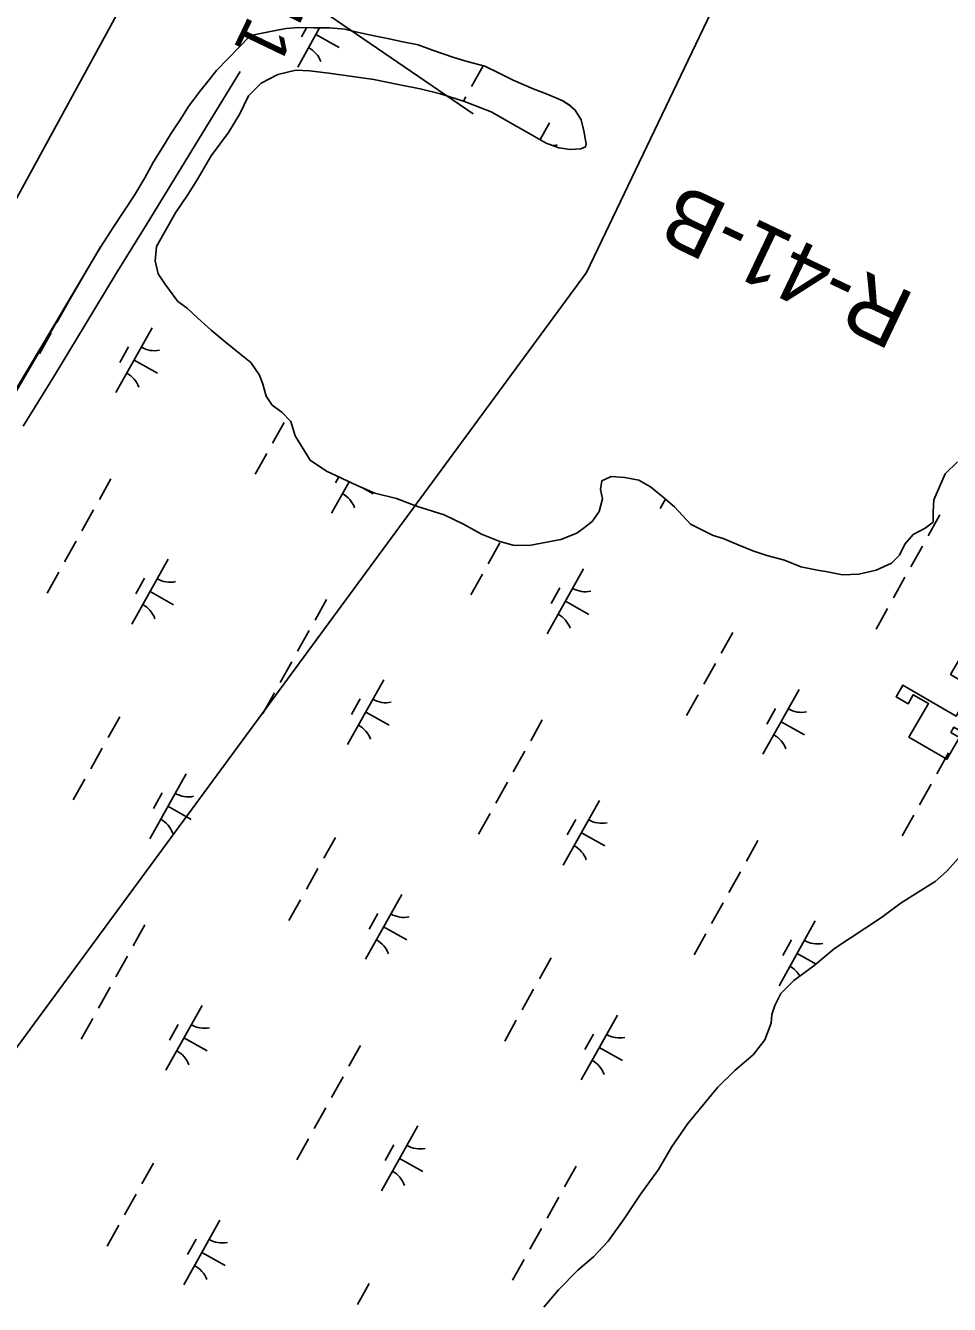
# Model space of a CAD drawing. Extents: x 3923531 to 3943530, y 207391 to 229799.
# Drawn here: x 3937214 to 3937836, y 219001 to 219861 of the extents above; entities that cross this region are included whole.
import ezdxf

# ---------------------------------------------------------------- set-up
doc = ezdxf.new("R2010")
doc.units = 0
for name, color, linetype in [('V-CHAN-DOCK', 7, 'Continuous'), ('V-RIVR-EDGE', 7, 'Continuous'), ('V-RIVR-RANG', 7, 'Continuous'), ('V-RIVR-RANG-IDEN', 7, 'Continuous'), ('V-RRAP-FSHR', 7, 'Continuous'), ('V-TOPO-MINR', 7, 'Continuous'), ('V-TOPO-SHOR', 7, 'Continuous'), ('V-UTIL-LINE', 7, 'Continuous'), ('V-WETL-SWMP', 7, 'Continuous')]:
    doc.layers.add(name, color=color, linetype=linetype)

msp = doc.modelspace()

# ---------------------------------------------------------------- linework, layer by layer
at = {"layer": 'V-CHAN-DOCK'}
msp.add_lwpolyline([(3937853.31, 219418.86), (3937840.35, 219396.55), (3937804.46, 219417.39), (3937799.98, 219409.66), (3937808.03, 219404.98), (3937811.56, 219411.06), (3937821.74, 219405.15), (3937808.59, 219382.51), (3937834.18, 219367.65), (3937842.71, 219382.34), (3937836.86, 219385.74), (3937838.82, 219389.11), (3937854.6, 219379.94), (3937858.95, 219387.44), (3937844.63, 219395.76), (3937856.11, 219415.53), (3937860.68, 219412.88), (3937873.55, 219435.05), (3937850.48, 219448.45), (3937836.62, 219424.58), (3937843.79, 219420.42), (3937845.51, 219423.38)], close=True, dxfattribs=at)
at = {"layer": 'V-RIVR-EDGE'}
msp.add_lwpolyline([(3937264.42, 219712.49), (3937206.12, 219612.81), (3937121.31, 219483.62), (3937040.42, 219367.91), (3936955.04, 219231.41), (3936911.23, 219162.89), (3936904.49, 219137.05), (3936892.13, 219114.58), (3936871.91, 219090.99), (3936838.21, 219057.29), (3936817.99, 219031.45), (3936801.14, 218994.38), (3936792.15, 218976.4), (3936756.2, 218928.09), (3936705.65, 218856.2), (3936661.83, 218800.03), (3936627.01, 218753.97), (3936580.95, 218730.38), (3936545, 218713.52), (3936503.43, 218703.41), (3936484.84, 218694.49)], dxfattribs=at)
at = {"layer": 'V-RRAP-FSHR'}
msp.add_lwpolyline([(3937212.14, 219591.74), (3937233.37, 219625.84), (3937253.93, 219659.95), (3937274.83, 219694.56), (3937295.73, 219728.16), (3937316.62, 219762.27), (3937337.52, 219796.38), (3937358.42, 219830.49)], dxfattribs=at)
at = {"layer": 'V-TOPO-MINR'}
msp.add_lwpolyline([(3936998.93, 219362.63), (3937298.09, 219910.54), (3937299.4, 219913.05), (3937300.67, 219915.58), (3937301.85, 219918.14), (3937302.99, 219920.73), (3937323.72, 219970.21), (3937335.15, 219997.57), (3937346.53, 220024.96), (3937357.84, 220052.37), (3937369.1, 220079.8), (3937639.89, 220741.77), (3937648.76, 220763.09), (3937657.81, 220784.33), (3937667.11, 220805.45), (3937676.59, 220826.5), (3937934.29, 221389.52)], dxfattribs=at)
at = {"layer": 'V-TOPO-SHOR'}
for points in [[(3937365.18, 219854.5), (3937368.58, 219855.26), (3937375.37, 219856.58), (3937382.16, 219857.91), (3937389.36, 219859.43), (3937397.93, 219859.94), (3937407.9, 219859.84), (3937418.66, 219859.73), (3937428.82, 219858.82), (3937437.17, 219856.94), (3937448.51, 219854.43), (3937458.66, 219852.33), (3937467.81, 219850.44), (3937478.15, 219848.34), (3937487.88, 219844.85), (3937502.19, 219839.92), (3937511.13, 219837.24), (3937523.05, 219833.92), (3937532.77, 219829.24), (3937542.09, 219824.56), (3937555.59, 219818.64), (3937565.12, 219815.15), (3937575.64, 219810.65), (3937580.59, 219807.42), (3937583.95, 219804.39), (3937587.87, 219797.97), (3937589.79, 219790.57), (3937591.29, 219781.79), (3937590.87, 219779.8), (3937587.67, 219778.44), (3937580.48, 219777.91), (3937572.92, 219778.99), (3937564.38, 219782.26), (3937553.48, 219788.56), (3937545.16, 219793.23), (3937527.32, 219803.38), (3937509.45, 219810.15), (3937493.16, 219815.49), (3937479.44, 219818.83), (3937464.72, 219821.77), (3937448.41, 219825.13), (3937417.95, 219829.23), (3937405.01, 219830.96), (3937395.84, 219831.26), (3937383.65, 219828.39), (3937372.43, 219822.52), (3937363.97, 219814.04), (3937358.06, 219801.94), (3937350.56, 219789.46), (3937338.83, 219773.64), (3937329.29, 219757.58), (3937322.81, 219747.09), (3937314.71, 219735.21), (3937301.92, 219712.62), (3937301.22, 219703.05), (3937303.12, 219694.26), (3937307.64, 219687.44), (3937316.48, 219675.59), (3937322.62, 219671.14), (3937329.93, 219664.48), (3937338.81, 219656.42), (3937348.3, 219648.54), (3937355.42, 219642.69), (3937365.5, 219634.61), (3937371.39, 219626.18), (3937373.72, 219619.98), (3937375.83, 219611.98), (3937379.95, 219605.96), (3937386.48, 219601.1), (3937392.4, 219594.86), (3937395.29, 219585.26), (3937405.48, 219568.81), (3937416.57, 219561.52), (3937437.2, 219551.74), (3937449.11, 219546.63), (3937463.63, 219543.09), (3937477.13, 219537.97), (3937495.61, 219532), (3937508.7, 219525.88), (3937520.79, 219518.98), (3937533.1, 219514.07), (3937542.05, 219511.78), (3937553.01, 219511.47), (3937574.18, 219515.44), (3937584.99, 219519.71), (3937590.21, 219523.64), (3937595.24, 219527.58), (3937600.09, 219534.3), (3937602.37, 219542.85), (3937601.04, 219549.24), (3937601.9, 219555.02), (3937608.11, 219557.94), (3937617.27, 219557.25), (3937626.82, 219555.36), (3937634.55, 219550.89), (3937643.05, 219544.03), (3937650.76, 219537.57), (3937661.6, 219525.89), (3937676.87, 219518.16), (3937683.63, 219516.1), (3937693.75, 219512)], [(3937693.75, 219512), (3937703.48, 219507.92), (3937713.01, 219504.63), (3937724.74, 219501.52), (3937735.86, 219497.02), (3937748.2, 219494.7), (3937752.77, 219494.05), (3937763.91, 219491.74), (3937774.88, 219492.23), (3937786.67, 219494.89), (3937796.89, 219499.57), (3937802.33, 219504.9), (3937805.79, 219512.44), (3937811.44, 219518.76), (3937819.46, 219523.06), (3937824.88, 219527.19), (3937824.95, 219534.17), (3937825.44, 219542.14), (3937832.99, 219559.6), (3937841.25, 219567.69)], [(3937845.76, 219305.32), (3937834.06, 219292.28), (3937826.21, 219285.39), (3937814.77, 219278.13), (3937803.34, 219271.07), (3937790.08, 219261.04), (3937758.56, 219240.24), (3937744.69, 219228.62), (3937731.03, 219218.79), (3937722.36, 219209.91), (3937718.29, 219201.98), (3937716.24, 219195.82), (3937715.78, 219190.04), (3937711.68, 219178.92), (3937703.8, 219168.84), (3937691.73, 219158.4), (3937680.05, 219146.95), (3937659.66, 219122.64), (3937648.73, 219106.61), (3937640, 219091.55), (3937628.07, 219075.13), (3937616.93, 219058.3), (3937606.21, 219043.46), (3937596.33, 219032.79), (3937585.67, 219023.93), (3937572.78, 219010.71), (3937562.89, 218999.05)]]:
    msp.add_lwpolyline(points, dxfattribs=at)
at = {"layer": 'V-UTIL-LINE'}
msp.add_line((3933790.65, 222348.75), (3937515.29, 219801.86), dxfattribs=at)
msp.add_lwpolyline([(3939084.62, 223621.72), (3938057.71, 221140.48), (3938136.4, 220832.47), (3937591.63, 219695.21), (3936312.73, 217957.68), (3935106.6, 216231.89), (3934055.84, 214955.86), (3930691.13, 211497.88), (3930457.99, 211185.48)], dxfattribs=at)
at = {"layer": 'V-WETL-SWMP'}
for p, q in [((3937365.18, 219854.5), (3937342.41, 219831.01)), ((3937368.58, 219855.26), (3937365.18, 219854.5)), ((3937382.16, 219857.91), (3937368.58, 219855.26)), ((3937389.36, 219859.43), (3937382.16, 219857.91)), ((3937397.93, 219859.94), (3937389.36, 219859.43)), ((3937411.82, 219859.79), (3937397.09, 219833.43)), ((3937418.66, 219859.72), (3937397.93, 219859.94)), ((3937403.03, 219859.89), (3937399.62, 219853.78)), ((3937409.28, 219855.25), (3937425, 219846.47)), ((3937428.82, 219858.82), (3937418.66, 219859.72)), ((3937437.17, 219856.94), (3937428.82, 219858.82)), ((3937448.51, 219854.43), (3937437.17, 219856.94)), ((3937458.66, 219852.33), (3937448.51, 219854.43)), ((3937467.81, 219850.44), (3937458.66, 219852.33)), ((3937478.15, 219848.34), (3937467.81, 219850.44)), ((3937487.88, 219844.85), (3937478.15, 219848.34)), ((3937502.19, 219839.92), (3937487.88, 219844.85)), ((3937511.13, 219837.24), (3937502.19, 219839.92)), ((3937523.05, 219833.92), (3937511.13, 219837.24)), ((3937342.41, 219831.01), (3937337.37, 219824.88)), ((3937372.43, 219822.53), (3937383.65, 219828.39)), ((3937383.65, 219828.39), (3937395.84, 219831.26)), ((3937395.84, 219831.26), (3937405.01, 219830.96)), ((3937405.01, 219830.96), (3937417.95, 219829.23)), ((3937417.95, 219829.23), (3937448.41, 219825.13)), ((3937521.96, 219834.23), (3937514.21, 219820.35)), ((3937532.77, 219829.24), (3937523.05, 219833.92)), ((3937542.1, 219824.56), (3937532.77, 219829.24)), ((3937337.37, 219824.88), (3937330.9, 219816.77)), ((3937363.97, 219814.04), (3937372.43, 219822.53)), ((3937448.41, 219825.13), (3937464.72, 219821.77)), ((3937464.72, 219821.77), (3937479.44, 219818.83)), ((3937479.44, 219818.83), (3937493.16, 219815.49)), ((3937555.59, 219818.64), (3937542.1, 219824.56)), ((3937565.12, 219815.15), (3937555.59, 219818.64)), ((3937330.9, 219816.77), (3937323.62, 219806.88)), ((3937358.06, 219801.94), (3937363.97, 219814.04)), ((3937493.16, 219815.49), (3937509.45, 219810.14)), ((3937510.31, 219813.37), (3937508.65, 219810.41)), ((3937509.45, 219810.14), (3937527.32, 219803.38)), ((3937575.64, 219810.65), (3937565.12, 219815.15)), ((3937580.59, 219807.41), (3937575.64, 219810.65)), ((3937323.62, 219806.88), (3937318.36, 219798.57)), ((3937350.56, 219789.46), (3937358.06, 219801.94)), ((3937527.32, 219803.38), (3937545.16, 219793.23)), ((3937583.95, 219804.39), (3937580.59, 219807.41)), ((3937587.87, 219797.97), (3937583.95, 219804.39)), ((3937318.36, 219798.57), (3937311.67, 219788.47)), ((3937545.16, 219793.23), (3937553.48, 219788.56)), ((3937566.69, 219795.95), (3937560.34, 219784.6)), ((3937589.79, 219790.57), (3937587.87, 219797.97)), ((3937311.67, 219788.47), (3937306, 219779.36)), ((3937338.83, 219773.64), (3937350.56, 219789.46)), ((3937553.48, 219788.56), (3937564.38, 219782.26)), ((3937591.29, 219781.79), (3937589.79, 219790.57)), ((3937306, 219779.36), (3937299.92, 219769.65)), ((3937564.38, 219782.26), (3937572.92, 219778.99)), ((3937572.92, 219778.99), (3937580.48, 219777.91)), ((3937580.48, 219777.91), (3937587.67, 219778.43)), ((3937587.67, 219778.43), (3937590.87, 219779.8)), ((3937590.87, 219779.8), (3937591.29, 219781.79)), ((3937299.92, 219769.65), (3937294.22, 219758.95)), ((3937329.29, 219757.59), (3937338.83, 219773.64)), ((3937294.22, 219758.95), (3937287.32, 219747.26)), ((3937322.81, 219747.09), (3937329.29, 219757.59)), ((3937287.32, 219747.26), (3937272.95, 219725.48)), ((3937314.71, 219735.21), (3937322.81, 219747.09)), ((3937301.92, 219712.62), (3937314.71, 219735.21)), ((3937272.95, 219725.48), (3937264.24, 219712.21)), ((3937264.24, 219712.21), (3937256.12, 219698.34)), ((3937301.22, 219703.06), (3937301.92, 219712.62)), ((3937256.12, 219698.34), (3937225.89, 219647.62)), ((3937303.12, 219694.26), (3937301.22, 219703.06)), ((3937307.64, 219687.44), (3937303.12, 219694.26)), ((3937316.48, 219675.59), (3937307.64, 219687.44)), ((3937242.7, 219675.41), (3937234.9, 219661.44)), ((3937322.62, 219671.14), (3937316.48, 219675.59)), ((3937329.93, 219664.48), (3937322.62, 219671.14)), ((3937338.81, 219656.42), (3937329.93, 219664.48)), ((3937299.08, 219657.99), (3937274.7, 219614.34)), ((3937348.3, 219648.54), (3937338.81, 219656.42)), ((3937225.89, 219647.62), (3937197.08, 219599.08)), ((3937231, 219654.46), (3937223.19, 219640.49)), ((3937355.42, 219642.69), (3937348.3, 219648.54)), ((3937283.08, 219645.17), (3937277.23, 219634.69)), ((3937365.5, 219634.61), (3937355.42, 219642.69)), ((3937286.89, 219636.17), (3937302.6, 219627.39)), ((3937371.39, 219626.18), (3937365.5, 219634.61)), ((3937373.72, 219619.97), (3937371.39, 219626.18)), ((3937375.83, 219611.98), (3937373.72, 219619.97)), ((3937379.95, 219605.96), (3937375.83, 219611.98)), ((3937386.48, 219601.1), (3937379.95, 219605.96)), ((3937392.4, 219594.86), (3937386.48, 219601.1)), ((3937395.29, 219585.26), (3937392.4, 219594.86)), ((3937387.91, 219594.28), (3937380.11, 219580.32)), ((3937405.48, 219568.81), (3937395.29, 219585.26)), ((3937376.21, 219573.33), (3937368.41, 219559.36)), ((3937416.57, 219561.52), (3937405.48, 219568.81)), ((3937437.2, 219551.74), (3937416.57, 219561.52)), ((3937841.25, 219567.69), (3937832.99, 219559.6)), ((3937271.34, 219556.32), (3937263.54, 219542.35)), ((3937431.71, 219554.34), (3937419.91, 219533.22)), ((3937424.72, 219557.66), (3937422.44, 219553.57)), ((3937449.11, 219546.63), (3937437.2, 219551.74)), ((3937601.9, 219555.02), (3937601.04, 219549.24)), ((3937608.11, 219557.94), (3937601.9, 219555.02)), ((3937617.27, 219557.25), (3937608.11, 219557.94)), ((3937626.82, 219555.36), (3937617.27, 219557.25)), ((3937634.55, 219550.89), (3937626.82, 219555.36)), ((3937832.99, 219559.6), (3937825.44, 219542.14)), ((3937440.73, 219550.23), (3937447.82, 219546.27)), ((3937463.63, 219543.09), (3937449.11, 219546.63)), ((3937477.13, 219537.97), (3937463.63, 219543.09)), ((3937602.37, 219542.85), (3937600.09, 219534.3)), ((3937601.04, 219549.24), (3937602.37, 219542.85)), ((3937643.05, 219544.03), (3937634.55, 219550.89)), ((3937650.76, 219537.57), (3937643.05, 219544.03)), ((3937259.64, 219535.36), (3937251.83, 219521.4)), ((3937495.61, 219532), (3937477.13, 219537.97)), ((3937600.09, 219534.3), (3937595.24, 219527.58)), ((3937644.75, 219542.6), (3937641.24, 219536.33)), ((3937661.6, 219525.89), (3937650.76, 219537.57)), ((3937824.96, 219534.17), (3937824.88, 219527.19)), ((3937825.44, 219542.14), (3937824.96, 219534.17)), ((3937508.7, 219525.88), (3937495.61, 219532)), ((3937520.79, 219518.98), (3937508.7, 219525.88)), ((3937595.24, 219527.58), (3937590.21, 219523.64)), ((3937676.87, 219518.16), (3937661.6, 219525.89)), ((3937824.88, 219527.19), (3937819.46, 219523.06)), ((3937829.38, 219532.03), (3937821.57, 219518.06)), ((3937533.1, 219514.07), (3937520.79, 219518.98)), ((3937584.99, 219519.71), (3937574.18, 219515.43)), ((3937590.21, 219523.64), (3937584.99, 219519.71)), ((3937683.63, 219516.1), (3937676.87, 219518.16)), ((3937811.44, 219518.76), (3937805.79, 219512.44)), ((3937819.46, 219523.06), (3937811.44, 219518.76)), ((3937247.93, 219514.41), (3937240.13, 219500.44)), ((3937533.13, 219513.16), (3937525.32, 219499.19)), ((3937542.05, 219511.78), (3937533.1, 219514.07)), ((3937553.01, 219511.47), (3937542.05, 219511.78)), ((3937574.18, 219515.43), (3937553.01, 219511.47)), ((3937693.75, 219512), (3937683.63, 219516.1)), ((3937703.48, 219507.92), (3937693.75, 219512)), ((3937805.79, 219512.44), (3937802.33, 219504.9)), ((3937817.67, 219511.08), (3937809.87, 219497.11)), ((3937309.89, 219502.22), (3937285.51, 219458.57)), ((3937713.01, 219504.63), (3937703.48, 219507.92)), ((3937724.74, 219501.52), (3937713.01, 219504.63)), ((3937735.86, 219497.02), (3937724.74, 219501.52)), ((3937802.33, 219504.9), (3937796.89, 219499.57)), ((3937236.23, 219493.46), (3937228.42, 219479.49)), ((3937521.42, 219492.21), (3937513.62, 219478.24)), ((3937589.51, 219495.75), (3937565.13, 219452.1)), ((3937748.2, 219494.7), (3937735.86, 219497.02)), ((3937752.77, 219494.05), (3937748.2, 219494.7)), ((3937763.91, 219491.74), (3937752.77, 219494.05)), ((3937774.88, 219492.23), (3937763.91, 219491.74)), ((3937786.67, 219494.89), (3937774.88, 219492.23)), ((3937796.89, 219499.57), (3937786.67, 219494.89)), ((3937293.89, 219489.4), (3937288.04, 219478.92)), ((3937573.51, 219482.92), (3937567.66, 219472.45)), ((3937805.97, 219490.12), (3937798.16, 219476.15)), ((3937297.7, 219480.4), (3937313.41, 219471.62)), ((3937416.56, 219475.19), (3937408.75, 219461.22)), ((3937577.32, 219473.92), (3937593.03, 219465.14)), ((3937794.26, 219469.17), (3937786.46, 219455.2)), ((3937404.85, 219454.24), (3937397.05, 219440.27)), ((3937690.05, 219452.99), (3937682.24, 219439.02)), ((3937393.15, 219433.29), (3937385.34, 219419.32)), ((3937678.34, 219432.04), (3937670.54, 219418.07)), ((3937455.11, 219421.1), (3937430.72, 219377.45)), ((3937734.72, 219414.62), (3937710.34, 219370.97)), ((3937381.44, 219412.33), (3937373.64, 219398.37)), ((3937439.1, 219408.27), (3937433.25, 219397.8)), ((3937666.64, 219411.08), (3937658.83, 219397.12)), ((3937442.91, 219399.27), (3937458.63, 219390.49)), ((3937718.72, 219401.8), (3937712.87, 219391.32)), ((3937277.23, 219396.15), (3937269.42, 219382.18)), ((3937561.77, 219394.07), (3937553.97, 219380.1)), ((3937722.53, 219392.8), (3937738.25, 219384.02)), ((3937265.52, 219375.2), (3937257.72, 219361.23)), ((3937550.06, 219373.11), (3937542.26, 219359.15)), ((3937835.26, 219371.86), (3937827.46, 219357.9)), ((3937253.82, 219354.25), (3937246.01, 219340.28)), ((3937321.9, 219357.79), (3937297.52, 219314.14)), ((3937305.9, 219344.96), (3937300.05, 219334.49)), ((3937538.36, 219352.16), (3937530.56, 219338.19)), ((3937823.55, 219350.91), (3937815.75, 219336.94)), ((3937600.32, 219339.97), (3937575.93, 219296.32)), ((3937309.71, 219335.96), (3937325.43, 219327.18)), ((3937526.65, 219331.21), (3937518.85, 219317.24)), ((3937811.85, 219329.96), (3937804.05, 219315.99)), ((3937584.32, 219327.15), (3937578.46, 219316.67)), ((3937422.44, 219315.03), (3937414.64, 219301.06)), ((3937588.13, 219318.15), (3937603.84, 219309.37)), ((3937706.98, 219312.94), (3937699.18, 219298.97)), ((3937834.06, 219292.28), (3937845.75, 219305.32)), ((3937410.74, 219294.08), (3937402.93, 219280.11)), ((3937695.28, 219291.99), (3937687.47, 219278.02)), ((3937814.77, 219278.13), (3937826.21, 219285.39)), ((3937826.21, 219285.39), (3937834.06, 219292.28)), ((3937467.12, 219276.66), (3937442.73, 219233.01)), ((3937803.34, 219271.07), (3937814.77, 219278.13)), ((3937399.03, 219273.12), (3937391.23, 219259.16)), ((3937683.57, 219271.04), (3937675.77, 219257.07)), ((3937790.08, 219261.04), (3937803.34, 219271.07)), ((3937451.12, 219263.84), (3937445.26, 219253.36)), ((3937745.53, 219258.85), (3937721.15, 219215.2)), ((3937758.56, 219240.24), (3937790.08, 219261.04)), ((3937294.16, 219256.11), (3937286.36, 219242.14)), ((3937454.93, 219254.84), (3937470.64, 219246.06)), ((3937671.87, 219250.09), (3937664.06, 219236.12)), ((3937729.53, 219246.03), (3937723.68, 219235.55)), ((3937282.46, 219235.15), (3937274.65, 219221.19)), ((3937567.65, 219233.9), (3937559.85, 219219.94)), ((3937733.34, 219237.03), (3937746.17, 219229.86)), ((3937744.69, 219228.62), (3937758.56, 219240.24)), ((3937731.03, 219218.79), (3937744.69, 219228.62)), ((3937722.36, 219209.91), (3937731.03, 219218.79)), ((3937270.75, 219214.2), (3937262.95, 219200.23)), ((3937555.95, 219212.95), (3937548.15, 219198.98)), ((3937718.29, 219201.98), (3937722.36, 219209.91)), ((3937332.71, 219202.01), (3937308.33, 219158.36)), ((3937716.24, 219195.82), (3937718.29, 219201.98)), ((3937259.05, 219193.25), (3937251.24, 219179.28)), ((3937544.24, 219192), (3937536.44, 219178.03)), ((3937612.33, 219195.54), (3937587.95, 219151.89)), ((3937711.68, 219178.92), (3937715.78, 219190.04)), ((3937715.78, 219190.04), (3937716.24, 219195.82)), ((3937316.71, 219189.19), (3937310.86, 219178.71)), ((3937596.33, 219182.71), (3937590.48, 219172.24)), ((3937320.52, 219180.19), (3937336.23, 219171.41)), ((3937439.38, 219174.98), (3937431.57, 219161.01)), ((3937600.14, 219173.71), (3937615.85, 219164.93)), ((3937703.8, 219168.84), (3937711.68, 219178.92)), ((3937691.73, 219158.39), (3937703.8, 219168.84)), ((3937680.05, 219146.95), (3937691.73, 219158.39)), ((3937427.67, 219154.03), (3937419.87, 219140.06)), ((3937659.66, 219122.64), (3937680.05, 219146.95)), ((3937415.97, 219133.08), (3937408.16, 219119.11)), ((3937648.73, 219106.61), (3937659.66, 219122.64)), ((3937477.93, 219120.89), (3937453.54, 219077.24)), ((3937404.26, 219112.13), (3937396.46, 219098.16)), ((3937461.92, 219108.07), (3937456.07, 219097.59)), ((3937640, 219091.55), (3937648.73, 219106.61)), ((3937300.05, 219095.94), (3937292.24, 219081.98)), ((3937465.73, 219099.06), (3937481.45, 219090.29)), ((3937584.59, 219093.86), (3937576.79, 219079.89)), ((3937628.07, 219075.12), (3937640, 219091.55)), ((3937288.34, 219074.99), (3937280.54, 219061.02)), ((3937572.89, 219072.91), (3937565.08, 219058.94)), ((3937616.93, 219058.3), (3937628.07, 219075.12)), ((3937276.64, 219054.04), (3937268.83, 219040.07)), ((3937344.73, 219057.58), (3937320.34, 219013.93)), ((3937606.21, 219043.45), (3937616.93, 219058.3)), ((3937328.72, 219044.75), (3937322.87, 219034.28)), ((3937561.18, 219051.95), (3937553.38, 219037.99)), ((3937332.53, 219035.75), (3937348.25, 219026.97)), ((3937596.33, 219032.79), (3937606.21, 219043.45)), ((3937549.48, 219031), (3937541.67, 219017.03)), ((3937585.67, 219023.93), (3937596.33, 219032.79)), ((3937572.78, 219010.71), (3937585.67, 219023.93)), ((3937445.26, 219014.82), (3937437.46, 219000.85)), ((3937562.89, 218999.05), (3937572.78, 219010.71))]:
    msp.add_line(p, q, dxfattribs=at)
for centre, start, end in [((3937396.02, 219831.02), 20.03808, 61.58174), ((3937568.18, 219798.13), 272.4392, 281.58174), ((3937300.57, 219660.17), 240.03808, 281.58174), ((3937273.63, 219611.94), 20.03808, 61.58174), ((3937418.84, 219530.82), 20.03808, 61.58174), ((3937311.38, 219504.4), 240.03808, 281.58174), ((3937591, 219497.92), 240.03808, 281.58174), ((3937284.43, 219456.17), 20.03808, 61.58174), ((3937564.05, 219449.69), 20.03808, 61.58174), ((3937456.59, 219423.27), 240.03808, 281.58174), ((3937736.21, 219416.79), 240.03808, 281.58174), ((3937429.65, 219375.04), 20.03808, 61.58174), ((3937709.27, 219368.57), 20.03808, 61.58174), ((3937323.39, 219359.96), 240.03808, 281.58174), ((3937296.45, 219311.73), 20.03808, 61.58174), ((3937601.8, 219342.15), 240.03808, 281.58174), ((3937574.86, 219293.92), 20.03808, 61.58174), ((3937468.6, 219278.83), 240.03808, 281.58174), ((3937441.66, 219230.61), 20.03808, 61.58174), ((3937747.02, 219261.02), 240.03808, 281.58174), ((3937720.08, 219212.8), 30.75866, 61.58174), ((3937334.2, 219204.19), 240.03808, 281.58174), ((3937613.82, 219197.71), 240.03808, 281.58174), ((3937307.26, 219155.96), 20.03808, 61.58174), ((3937586.88, 219149.48), 20.03808, 61.58174), ((3937479.41, 219123.06), 240.03808, 281.58174), ((3937452.47, 219074.84), 20.03808, 61.58174), ((3937346.21, 219059.75), 240.03808, 281.58174), ((3937319.27, 219011.52), 20.03808, 61.58174)]:
    msp.add_arc(centre, 17.62, start, end, dxfattribs=at)

# ---------------------------------------------------------------- texts
at = {"layer": 'V-RIVR-RANG'}
msp.add_text('-11', height=33.5, rotation=244.34833, dxfattribs=at).set_placement((3937381.8, 219904.96))
at = {"layer": 'V-RIVR-RANG-IDEN'}
msp.add_text('R-41-B', height=41.5, rotation=154.48918, dxfattribs=at).set_placement((3937814, 219679.93))

doc.saveas('drawing.dxf')
